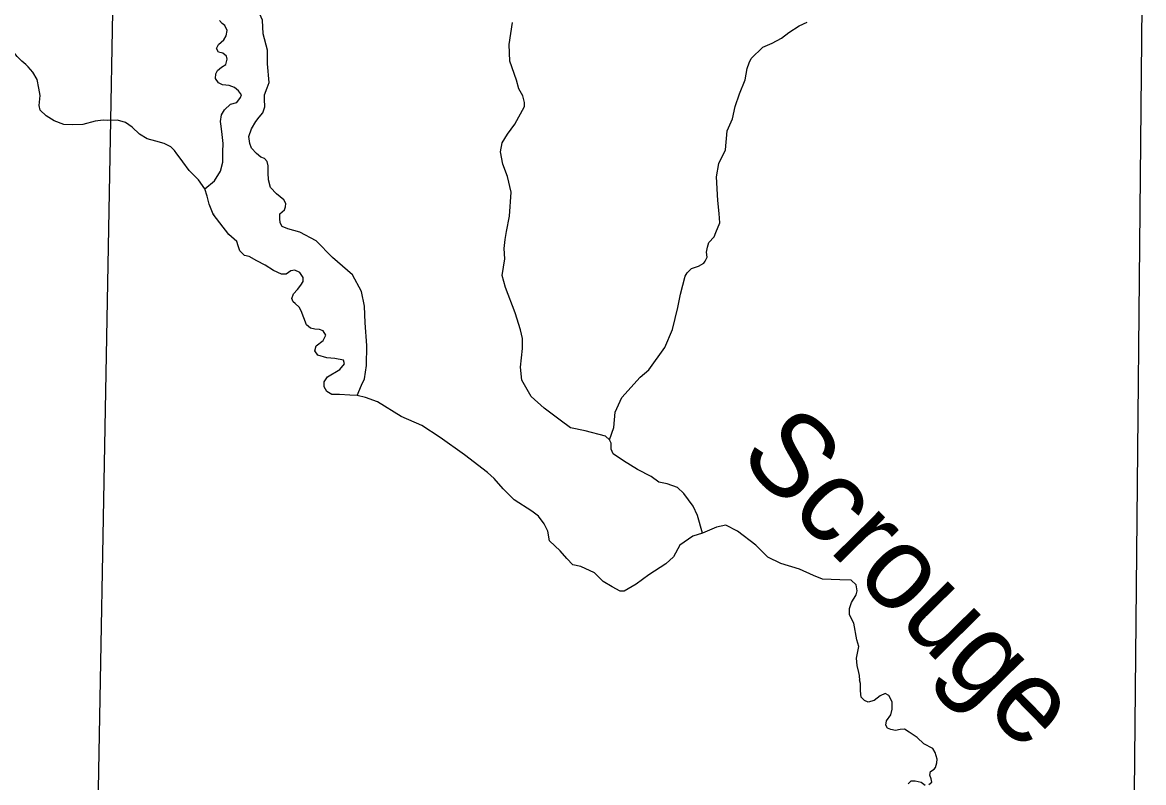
# Model space of a CAD drawing. Extents: x 1369979 to 1371646, y 379997 to 381064.
# Drawn here: x 1370664.4 to 1370731.1, y 380241.9 to 380287.1 of the extents above; entities that cross this region are included whole.
import ezdxf

# ---------------------------------------------------------------- set-up
doc = ezdxf.new("R2010")
doc.units = 0
doc.layers.add('R_Border Notes', color=7, linetype='Continuous')

msp = doc.modelspace()

# ---------------------------------------------------------------- linework, layer by layer
at = {"layer": 'R_Border Notes'}
for points in [[(1370670.024, 380299.56), (1370668.871, 380237.248)], [(1370731.13, 380298.274), (1370730.521, 380235.229)], [(1370678.759, 380286.414), (1370678.715, 380287.237), (1370678.39, 380287.991), (1370678.198, 380288.805), (1370678.212, 380289.323), (1370678.419, 380289.737), (1370678.612, 380290.107), (1370678.685, 380290.758), (1370678.626, 380291.335)], [(1370676.542, 380284.594), (1370676.616, 380284.92), (1370676.586, 380285.082), (1370676.365, 380285.26), (1370676.113, 380285.334), (1370675.98, 380285.541), (1370676.113, 380285.792), (1370676.424, 380286.059), (1370676.557, 380286.296), (1370676.616, 380286.621), (1370676.483, 380286.902), (1370676.32, 380287.035)], [(1370676.32, 380287.035), (1370676.158, 380287.217)], [(1370693.825, 380283.671), (1370693.441, 380284.801), (1370693.396, 380285.778), (1370693.585, 380287.085)], [(1370707.789, 380284.943), (1370708.484, 380285.617), (1370709.045, 380285.853), (1370709.592, 380286.149), (1370710.021, 380286.489), (1370710.642, 380286.889), (1370711.127, 380287.116)], [(1370665.435, 380282.159), (1370665.494, 380282.75), (1370665.421, 380283.194), (1370665.317, 380283.712), (1370665.066, 380284.141), (1370664.785, 380284.452), (1370664.652, 380284.6), (1370664.401, 380284.792), (1370664.12, 380285.073), (1370663.913, 380285.339), (1370663.795, 380285.739), (1370663.78, 380286.138), (1370663.721, 380286.494)], [(1370679.113, 380283.533), (1370679.025, 380284.624), (1370679.011, 380285.437), (1370678.759, 380286.414)], [(1370677.193, 380282.335), (1370677.414, 380282.641), (1370677.473, 380282.789), (1370677.296, 380283.026), (1370677.059, 380283.233), (1370676.749, 380283.351), (1370676.35, 380283.381), (1370676.113, 380283.499), (1370675.936, 380283.766), (1370675.951, 380284.032), (1370676.04, 380284.239), (1370676.276, 380284.431), (1370676.542, 380284.594)], [(1370706.271, 380279.521), (1370706.37, 380280.653), (1370706.68, 380281.363), (1370706.828, 380282.088), (1370707.094, 380282.857), (1370707.434, 380283.686), (1370707.552, 380284.352), (1370707.671, 380284.692), (1370707.789, 380284.943)], [(1370693.515, 380277.006), (1370693.293, 380277.945), (1370693.012, 380278.67), (1370692.879, 380279.41), (1370692.982, 380279.943), (1370693.293, 380280.446), (1370693.736, 380281.052), (1370694.298, 380282.088), (1370694.298, 380282.339), (1370694.209, 380282.724), (1370693.973, 380283.153), (1370693.825, 380283.671)], [(1370679.065, 380278.155), (1370679.054, 380278.562), (1370679.009, 380278.828), (1370678.832, 380279.006), (1370678.625, 380279.095), (1370678.359, 380279.302), (1370678.063, 380279.613), (1370677.96, 380279.894), (1370677.915, 380280.323), (1370678.063, 380280.767), (1370678.329, 380281.21), (1370678.521, 380281.462), (1370678.743, 380281.728), (1370678.861, 380282.083), (1370678.832, 380282.542), (1370678.847, 380282.794), (1370679.009, 380283.208), (1370679.113, 380283.533)], [(1370675.292, 380277.207), (1370675.877, 380277.689), (1370676.217, 380278.251), (1370676.365, 380278.799), (1370676.365, 380279.405), (1370676.38, 380279.894), (1370676.32, 380280.426), (1370676.261, 380280.929), (1370676.217, 380281.21), (1370676.276, 380281.61), (1370676.468, 380281.906), (1370676.823, 380282.231), (1370677.193, 380282.335)], [(1370671.404, 380280.462), (1370670.978, 380280.871), (1370670.579, 380281.152), (1370670.106, 380281.286), (1370669.5, 380281.271), (1370669.249, 380281.286), (1370668.776, 380281.226), (1370668.037, 380281.034), (1370667.431, 380281.005), (1370666.899, 380281.019), (1370666.322, 380281.241), (1370665.864, 380281.537), (1370665.494, 380281.877), (1370665.435, 380282.159)], [(1370675.292, 380277.207), (1370674.922, 380277.739), (1370674.656, 380278.006), (1370674.36, 380278.301), (1370673.976, 380278.805), (1370673.887, 380278.938), (1370673.636, 380279.278), (1370673.488, 380279.485), (1370673.267, 380279.707), (1370672.867, 380279.899), (1370672.38, 380280.047), (1370671.862, 380280.166), (1370671.404, 380280.462)], [(1370705.887, 380275.738), (1370705.798, 380276.518), (1370705.724, 380277.923), (1370705.872, 380278.707), (1370706.271, 380279.521)], [(1370684.608, 380271.098), (1370684.076, 380272.089), (1370682.894, 380273.125), (1370681.918, 380274.116), (1370680.943, 380274.634), (1370680.233, 380274.826), (1370679.893, 380274.974), (1370679.775, 380275.181), (1370679.745, 380275.448), (1370679.76, 380275.714), (1370680.026, 380275.966), (1370680.1, 380276.143), (1370680.115, 380276.335), (1370679.997, 380276.543), (1370679.553, 380276.913), (1370679.198, 380277.282), (1370679.08, 380277.741), (1370679.065, 380278.155)], [(1370675.853, 380275.683), (1370675.779, 380275.706), (1370675.543, 380276.289), (1370675.439, 380276.763), (1370675.292, 380277.207)], [(1370693.175, 380271.35), (1370692.982, 380272.05), (1370693.13, 380273.041), (1370693.101, 380273.662), (1370693.16, 380274.195), (1370693.234, 380274.668), (1370693.411, 380275.586), (1370693.515, 380277.006)], [(1370681.348, 380269.13), (1370681.027, 380269.951), (1370680.909, 380270.173), (1370680.657, 380270.395), (1370680.539, 380270.484), (1370680.465, 380270.691), (1370680.569, 380270.972), (1370680.805, 380271.224), (1370680.997, 380271.475), (1370681.145, 380271.697), (1370681.145, 380271.934), (1370680.953, 380272.23), (1370680.643, 380272.363), (1370680.406, 380272.333), (1370680.125, 380272.141), (1370679.844, 380272.141), (1370679.386, 380272.348), (1370678.884, 380272.673), (1370678.381, 380272.925), (1370677.938, 380273.191), (1370677.657, 380273.25), (1370677.376, 380273.517), (1370677.272, 380273.813), (1370677.198, 380274.079), (1370676.725, 380274.493), (1370676.193, 380275.189), (1370675.779, 380275.706)], [(1370699.365, 380262.291), (1370699.619, 380263.02), (1370699.708, 380263.923), (1370700.092, 380264.796), (1370701.186, 380266.009), (1370701.704, 380266.438), (1370702.65, 380267.784), (1370703.108, 380268.835), (1370703.418, 380270.151), (1370703.581, 380270.95), (1370703.862, 380272.01), (1370703.98, 380272.217), (1370704.246, 380272.468), (1370704.66, 380272.601), (1370704.97, 380272.779), (1370705.059, 380272.912), (1370705.177, 380273.149), (1370705.133, 380273.445), (1370705.192, 380273.741), (1370705.281, 380274.022), (1370705.591, 380274.347), (1370705.68, 380274.614), (1370705.916, 380275.176), (1370705.887, 380275.738)], [(1370684.348, 380264.913), (1370684.608, 380265.545), (1370684.786, 380265.915), (1370684.904, 380266.714), (1370684.919, 380267.898), (1370684.83, 380269.244), (1370684.786, 380270.236), (1370684.608, 380271.098)], [(1370699.129, 380262.498), (1370697.919, 380262.813), (1370697.033, 380262.991), (1370696.427, 380263.464), (1370695.481, 380264.159), (1370694.712, 380264.87), (1370694.15, 380265.831), (1370694.061, 380266.601), (1370694.18, 380267.71), (1370694.18, 380268.317), (1370694.061, 380268.82), (1370693.751, 380269.826), (1370693.175, 380271.35)], [(1370685.56, 380264.538), (1370684.851, 380264.795), (1370684.348, 380264.913), (1370683.92, 380264.943), (1370683.299, 380264.973), (1370682.855, 380264.987), (1370682.545, 380265.165), (1370682.397, 380265.446), (1370682.397, 380265.742), (1370682.589, 380266.038), (1370683.314, 380266.467), (1370683.609, 380266.807), (1370683.55, 380267.014), (1370683.018, 380267.118), (1370682.545, 380267.162), (1370682.013, 380267.325), (1370681.835, 380267.577), (1370681.924, 380267.872), (1370682.338, 380268.198), (1370682.486, 380268.509), (1370682.338, 380268.76), (1370682.116, 380268.849), (1370681.835, 380268.864), (1370681.584, 380268.923), (1370681.348, 380269.13)], [(1370693.035, 380259.38), (1370692.493, 380259.981), (1370692.109, 380260.351), (1370690.734, 380261.386), (1370689.285, 380262.422), (1370688.192, 380263.132), (1370686.965, 380263.68), (1370685.56, 380264.538)], [(1370704.902, 380256.747), (1370704.598, 380257.793), (1370704.332, 380258.34), (1370703.785, 380259.095), (1370703.415, 380259.45), (1370702.794, 380259.672), (1370702.307, 380259.761), (1370701.834, 380260.101), (1370701.035, 380260.515), (1370700.193, 380261.048), (1370699.572, 380261.462), (1370699.469, 380261.729), (1370699.454, 380262.098), (1370699.365, 380262.291), (1370699.129, 380262.498)], [(1370699.522, 380253.551), (1370698.978, 380253.876), (1370698.475, 380254.379), (1370697.662, 380254.749), (1370697.189, 380254.853), (1370696.819, 380255.238), (1370696.435, 380255.681), (1370695.8, 380256.288), (1370695.696, 380256.85), (1370695.474, 380257.294), (1370695.149, 380257.753), (1370694.735, 380258.049), (1370693.701, 380258.729), (1370693.035, 380259.38)], [(1370709.554, 380254.933), (1370708.789, 380255.312), (1370708.065, 380256.022), (1370706.971, 380256.865), (1370706.291, 380257.22), (1370705.73, 380257.102), (1370704.902, 380256.747), (1370704.311, 380256.554), (1370703.542, 380256.036), (1370703.173, 380255.341), (1370702.714, 380254.912), (1370701.694, 380254.261), (1370700.955, 380253.714), (1370700.231, 380253.299), (1370699.995, 380253.285), (1370699.522, 380253.551)], [(1370714.284, 380247.797), (1370714.254, 380247.979), (1370714.225, 380248.275), (1370714.195, 380248.467), (1370714.092, 380248.882), (1370714.062, 380249.311), (1370714.195, 380250.006), (1370714.077, 380250.391), (1370713.899, 380251.397), (1370713.648, 380251.885), (1370713.633, 380252.27), (1370713.752, 380252.625), (1370714.032, 380253.069), (1370714.092, 380253.32), (1370714.032, 380253.66), (1370713.737, 380253.942), (1370713.057, 380253.971), (1370712.037, 380254.001), (1370711.49, 380254.223), (1370710.662, 380254.607), (1370709.554, 380254.933)], [(1370718.363, 380241.805), (1370718.526, 380241.938), (1370718.496, 380242.131), (1370718.408, 380242.353), (1370718.452, 380242.574), (1370718.674, 380242.722), (1370718.763, 380242.811), (1370718.836, 380243.092), (1370718.851, 380243.314), (1370718.733, 380243.699), (1370718.6, 380243.936), (1370718.068, 380244.217), (1370717.669, 380244.601), (1370717.196, 380244.912), (1370716.9, 380245.09), (1370716.649, 380245.075), (1370716.368, 380245.016), (1370716.102, 380245.075), (1370715.895, 380245.149), (1370715.806, 380245.326), (1370715.836, 380245.593), (1370716.102, 380245.948), (1370716.176, 380246.273), (1370716.176, 380246.717), (1370715.984, 380247.087), (1370715.762, 380247.205), (1370715.466, 380247.072), (1370715.112, 380246.791), (1370714.742, 380246.688), (1370714.535, 380246.791), (1370714.328, 380246.998), (1370714.299, 380247.368), (1370714.284, 380247.797), (1370714.239, 380248.019)], [(1370717.122, 380241.85), (1370717.299, 380242.012), (1370717.536, 380242.027), (1370717.905, 380241.938), (1370718.142, 380241.761)]]:
    msp.add_lwpolyline(points, dxfattribs=at)

# ---------------------------------------------------------------- texts
msp.add_text('Scrouge', height=4.95, rotation=314.46124, dxfattribs=at).set_placement((1370706.947, 380261.237))

doc.saveas('drawing.dxf')
